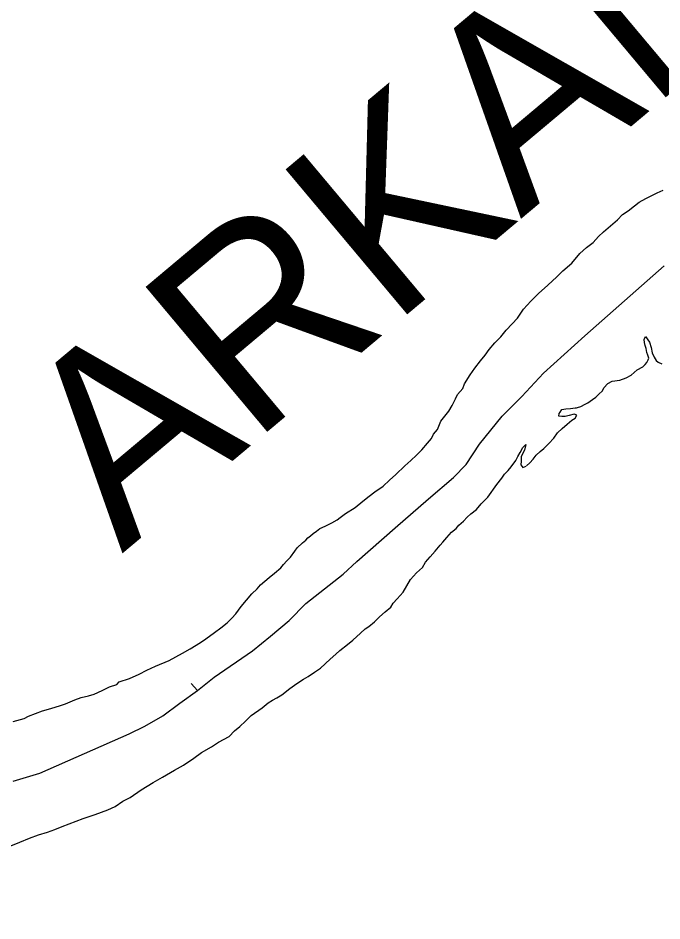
# Model space of a CAD drawing. Extents: x -939622 to -934245, y 1383184 to 1385301.
# Drawn here: x -936375.58 to -936369.11, y 1384560.75 to 1384569.82 of the extents above; entities that cross this region are included whole.
import ezdxf

# ---------------------------------------------------------------- set-up
doc = ezdxf.new("R2010")
doc.units = 0
for name, color, linetype in [('Level 2', 7, 'Continuous'), ('Level 27', 7, 'Continuous'), ('Level 9', 7, 'Continuous')]:
    doc.layers.add(name, color=color, linetype=linetype)

msp = doc.modelspace()

# ---------------------------------------------------------------- linework, layer by layer
at = {"layer": 'Level 2'}
for points in [[(-936373.9585, 1384562.9421), (-936373.7798, 1384563.0699), (-936373.6132, 1384563.2036), (-936373.226, 1384563.4655), (-936373.0476, 1384563.6143), (-936372.8602, 1384563.7722), (-936372.691, 1384563.9419), (-936372.5035, 1384564.0908), (-936372.3161, 1384564.2367), (-936372.1794, 1384564.3641), (-936371.7959, 1384564.704), (-936371.4599, 1384564.9924), (-936371.2072, 1384565.208), (-936371.0795, 1384565.3383), (-936370.9466, 1384565.5438), (-936370.7185, 1384565.8222), (-936370.5225, 1384566.0222), (-936370.3029, 1384566.2554), (-936369.8898, 1384566.6317), (-936369.0931, 1384567.3328)], [(-936373.8441, 1384563.1393), (-936373.7798, 1384563.0699), (-936373.6132, 1384563.2036), (-936373.226, 1384563.4655), (-936373.0476, 1384563.6143), (-936372.8602, 1384563.7722), (-936372.691, 1384563.9419), (-936372.5035, 1384564.0908), (-936372.3161, 1384564.2367), (-936372.1794, 1384564.3641), (-936371.7959, 1384564.704), (-936371.4599, 1384564.9924), (-936371.2072, 1384565.208), (-936371.0795, 1384565.3383), (-936370.9466, 1384565.5438), (-936370.7185, 1384565.8222), (-936370.5225, 1384566.0222), (-936370.3029, 1384566.2554), (-936369.8898, 1384566.6317), (-936369.0931, 1384567.3328)], [(-936375.6328, 1384562.1576), (-936375.3637, 1384562.2382), (-936374.4652, 1384562.6341), (-936374.31, 1384562.7106), (-936374.1281, 1384562.8144), (-936373.9585, 1384562.9421)], [(-936375.6328, 1384562.1576), (-936375.3637, 1384562.2382), (-936374.4652, 1384562.6341), (-936374.31, 1384562.7106), (-936374.1281, 1384562.8144), (-936373.9585, 1384562.9421)]]:
    msp.add_lwpolyline(points, dxfattribs=at)
at = {"layer": 'Level 27'}
msp.add_ellipse((-936376.4636, 1384558.8699), major_axis=(0, 1.98), ratio=0.999998, dxfattribs=at)
at = {"layer": 'Level 9'}
for points in [[(-936369.5108, 1384567.8481), (-936369.4543, 1384567.8877), (-936369.3888, 1384567.9364), (-936369.3443, 1384567.9729), (-936369.2757, 1384568.0096), (-936369.237, 1384568.031), (-936369.1625, 1384568.0678), (-936369.1028, 1384568.0925)], [(-936369.5108, 1384567.8481), (-936369.4543, 1384567.8877), (-936369.3888, 1384567.9364), (-936369.3443, 1384567.9729), (-936369.2757, 1384568.0096), (-936369.237, 1384568.031), (-936369.1625, 1384568.0678), (-936369.1028, 1384568.0925)], [(-936375.5209, 1384562.7875), (-936375.4792, 1384562.8119), (-936375.3359, 1384562.8644), (-936375.2522, 1384562.8893), (-936375.1566, 1384562.9173), (-936375.1058, 1384562.9358), (-936375.0134, 1384562.9758), (-936374.9477, 1384562.9975), (-936374.8759, 1384563.0163), (-936374.8191, 1384563.0318), (-936374.7386, 1384563.0687), (-936374.6641, 1384563.1055), (-936374.5894, 1384563.1303), (-936374.5657, 1384563.1545), (-936374.4641, 1384563.1886), (-936374.3657, 1384563.2316), (-936374.2882, 1384563.2715), (-936374.2017, 1384563.3114), (-936374.0644, 1384563.3698), (-936373.9303, 1384563.4433), (-936373.8529, 1384563.4861), (-936373.7487, 1384563.5502), (-936373.6951, 1384563.5868), (-936373.6088, 1384563.6507), (-936373.5464, 1384563.6994), (-936373.481, 1384563.7481), (-936373.4365, 1384563.7936), (-936373.395, 1384563.8391), (-936373.3418, 1384563.9117), (-936373.2886, 1384563.9753), (-936373.2353, 1384564.0389), (-936373.1819, 1384564.0904), (-936373.1463, 1384564.1298), (-936373.0602, 1384564.2028), (-936373.0067, 1384564.2484), (-936372.9443, 1384564.3), (-936372.9147, 1384564.3334), (-936372.8821, 1384564.3697), (-936372.8465, 1384564.4091), (-936372.8022, 1384564.4666), (-936372.7786, 1384564.5029), (-936372.7251, 1384564.5515), (-936372.6925, 1384564.5789), (-936372.6717, 1384564.6031), (-936372.645, 1384564.6214), (-936372.6182, 1384564.6457), (-936372.5855, 1384564.67), (-936372.5498, 1384564.6944), (-936372.4961, 1384564.719), (-936372.4305, 1384564.7527), (-936372.3769, 1384564.7832), (-936372.3472, 1384564.8046), (-936372.2937, 1384564.8472), (-936372.1954, 1384564.9082), (-936372.1181, 1384564.969), (-936372.0557, 1384565.0207), (-936371.9992, 1384565.0633), (-936371.9159, 1384565.1212), (-936371.8506, 1384565.182), (-936371.7882, 1384565.2366), (-936371.6963, 1384565.3247), (-936371.6369, 1384565.3793), (-936371.5805, 1384565.4309), (-936371.5271, 1384565.4855), (-936371.4709, 1384565.5521), (-936371.4294, 1384565.6006), (-936371.4089, 1384565.6429), (-936371.3704, 1384565.6913), (-936371.3353, 1384565.7727), (-936371.2969, 1384565.8241), (-936371.2555, 1384565.8756), (-936371.2231, 1384565.93), (-936371.1878, 1384565.9964), (-936371.1673, 1384566.0417), (-936371.114, 1384566.1023), (-936371.0994, 1384566.1474), (-936371.0404, 1384566.2381), (-936370.9932, 1384566.3047), (-936370.937, 1384566.3803), (-936370.8897, 1384566.4378), (-936370.8513, 1384566.4923), (-936370.7921, 1384566.5619), (-936370.7327, 1384566.6196), (-936370.6795, 1384566.6892), (-936370.6202, 1384566.7528), (-936370.5669, 1384566.8074), (-936370.5049, 1384566.8981), (-936370.4308, 1384566.98), (-936370.3537, 1384567.0558), (-936370.2617, 1384567.1408), (-936370.1696, 1384567.2228), (-936370.1103, 1384567.2835), (-936370.0182, 1384567.3595), (-936369.9383, 1384567.4564), (-936369.873, 1384567.5171), (-936369.8046, 1384567.5689), (-936369.7513, 1384567.6295), (-936369.7008, 1384567.675), (-936369.6295, 1384567.7358), (-936369.5612, 1384567.7965), (-936369.5108, 1384567.8481)], [(-936375.5209, 1384562.7875), (-936375.4792, 1384562.8119), (-936375.3359, 1384562.8644), (-936375.2522, 1384562.8893), (-936375.1566, 1384562.9173), (-936375.1058, 1384562.9358), (-936375.0134, 1384562.9758), (-936374.9477, 1384562.9975), (-936374.8759, 1384563.0163), (-936374.8191, 1384563.0318), (-936374.7386, 1384563.0687), (-936374.6641, 1384563.1055), (-936374.5894, 1384563.1303), (-936374.5657, 1384563.1545), (-936374.4641, 1384563.1886), (-936374.3657, 1384563.2316), (-936374.2882, 1384563.2715), (-936374.2017, 1384563.3114), (-936374.0644, 1384563.3698), (-936373.9303, 1384563.4433), (-936373.8529, 1384563.4861), (-936373.7487, 1384563.5502), (-936373.6951, 1384563.5868), (-936373.6088, 1384563.6507), (-936373.5464, 1384563.6994), (-936373.481, 1384563.7481), (-936373.4365, 1384563.7936), (-936373.395, 1384563.8391), (-936373.3418, 1384563.9117), (-936373.2886, 1384563.9753), (-936373.2353, 1384564.0389), (-936373.1819, 1384564.0904), (-936373.1463, 1384564.1298), (-936373.0602, 1384564.2028), (-936373.0067, 1384564.2484), (-936372.9443, 1384564.3), (-936372.9147, 1384564.3334), (-936372.8821, 1384564.3697), (-936372.8465, 1384564.4091), (-936372.8022, 1384564.4666), (-936372.7786, 1384564.5029), (-936372.7251, 1384564.5515), (-936372.6925, 1384564.5789), (-936372.6717, 1384564.6031), (-936372.645, 1384564.6214), (-936372.6182, 1384564.6457), (-936372.5855, 1384564.67), (-936372.5498, 1384564.6944), (-936372.4961, 1384564.719), (-936372.4305, 1384564.7527), (-936372.3769, 1384564.7832), (-936372.3472, 1384564.8046), (-936372.2937, 1384564.8472), (-936372.1954, 1384564.9082), (-936372.1181, 1384564.969), (-936372.0557, 1384565.0207), (-936371.9992, 1384565.0633), (-936371.9159, 1384565.1212), (-936371.8506, 1384565.182), (-936371.7882, 1384565.2366), (-936371.6963, 1384565.3247), (-936371.6369, 1384565.3793), (-936371.5805, 1384565.4309), (-936371.5271, 1384565.4855), (-936371.4709, 1384565.5521), (-936371.4294, 1384565.6006), (-936371.4089, 1384565.6429), (-936371.3704, 1384565.6913), (-936371.3353, 1384565.7727), (-936371.2969, 1384565.8241), (-936371.2555, 1384565.8756), (-936371.2231, 1384565.93), (-936371.1878, 1384565.9964), (-936371.1673, 1384566.0417), (-936371.114, 1384566.1023), (-936371.0994, 1384566.1474), (-936371.0404, 1384566.2381), (-936370.9932, 1384566.3047), (-936370.937, 1384566.3803), (-936370.8897, 1384566.4378), (-936370.8513, 1384566.4923), (-936370.7921, 1384566.5619), (-936370.7327, 1384566.6196), (-936370.6795, 1384566.6892), (-936370.6202, 1384566.7528), (-936370.5669, 1384566.8074), (-936370.5049, 1384566.8981), (-936370.4308, 1384566.98), (-936370.3537, 1384567.0558), (-936370.2617, 1384567.1408), (-936370.1696, 1384567.2228), (-936370.1103, 1384567.2835), (-936370.0182, 1384567.3595), (-936369.9383, 1384567.4564), (-936369.873, 1384567.5171), (-936369.8046, 1384567.5689), (-936369.7513, 1384567.6295), (-936369.7008, 1384567.675), (-936369.6295, 1384567.7358), (-936369.5612, 1384567.7965), (-936369.5108, 1384567.8481)], [(-936369.272, 1384566.5024), (-936369.2813, 1384566.5323), (-936369.2906, 1384566.5622), (-936369.294, 1384566.5952), (-936369.2793, 1384566.6224), (-936369.2397, 1384566.5658), (-936369.2212, 1384566.5119), (-936369.2117, 1384566.461), (-936369.1932, 1384566.4161), (-936369.1719, 1384566.3833), (-936369.1537, 1384566.3655), (-936369.1146, 1384566.3509), (-936369.1144, 1384566.3509)], [(-936369.272, 1384566.5024), (-936369.2813, 1384566.5323), (-936369.2906, 1384566.5622), (-936369.294, 1384566.5952), (-936369.2793, 1384566.6224), (-936369.2397, 1384566.5658), (-936369.2212, 1384566.5119), (-936369.2117, 1384566.461), (-936369.1932, 1384566.4161), (-936369.1719, 1384566.3833), (-936369.1537, 1384566.3655), (-936369.1146, 1384566.3509), (-936369.1144, 1384566.3509)], [(-936369.2591, 1384566.375), (-936369.2529, 1384566.3885), (-936369.2471, 1384566.4066), (-936369.2564, 1384566.4365), (-936369.2656, 1384566.4634), (-936369.272, 1384566.5024)], [(-936369.2591, 1384566.375), (-936369.2529, 1384566.3885), (-936369.2471, 1384566.4066), (-936369.2564, 1384566.4365), (-936369.2656, 1384566.4634), (-936369.272, 1384566.5024)], [(-936369.9744, 1384565.9089), (-936369.9617, 1384565.9122), (-936369.9289, 1384565.9216), (-936369.8871, 1384565.943), (-936369.8603, 1384565.9583), (-936369.8127, 1384565.9918), (-936369.777, 1384566.0162), (-936369.7473, 1384566.0435), (-936369.7117, 1384566.0799), (-936369.697, 1384566.1071), (-936369.6585, 1384566.1525), (-936369.6138, 1384566.174), (-936369.539, 1384566.1868), (-936369.4733, 1384566.2085), (-936369.4227, 1384566.236), (-936369.3633, 1384566.2877), (-936369.3066, 1384566.3183), (-936369.2829, 1384566.3425), (-936369.2652, 1384566.3637), (-936369.2591, 1384566.375)], [(-936369.9744, 1384565.9089), (-936369.9617, 1384565.9122), (-936369.9289, 1384565.9216), (-936369.8871, 1384565.943), (-936369.8603, 1384565.9583), (-936369.8127, 1384565.9918), (-936369.777, 1384566.0162), (-936369.7473, 1384566.0435), (-936369.7117, 1384566.0799), (-936369.697, 1384566.1071), (-936369.6585, 1384566.1525), (-936369.6138, 1384566.174), (-936369.539, 1384566.1868), (-936369.4733, 1384566.2085), (-936369.4227, 1384566.236), (-936369.3633, 1384566.2877), (-936369.3066, 1384566.3183), (-936369.2829, 1384566.3425), (-936369.2652, 1384566.3637), (-936369.2591, 1384566.375)], [(-936369.9699, 1384565.8341), (-936369.997, 1384565.8428), (-936370.0448, 1384565.8303), (-936370.0866, 1384565.8209), (-936370.1196, 1384565.8205), (-936370.1496, 1384565.8232), (-936370.1469, 1384565.8503), (-936370.1381, 1384565.8654), (-936370.1203, 1384565.8896), (-936370.0815, 1384565.899), (-936370.0336, 1384565.9025), (-936369.9856, 1384565.906), (-936369.9744, 1384565.9089)], [(-936369.9699, 1384565.8341), (-936369.997, 1384565.8428), (-936370.0448, 1384565.8303), (-936370.0866, 1384565.8209), (-936370.1196, 1384565.8205), (-936370.1496, 1384565.8232), (-936370.1469, 1384565.8503), (-936370.1381, 1384565.8654), (-936370.1203, 1384565.8896), (-936370.0815, 1384565.899), (-936370.0336, 1384565.9025), (-936369.9856, 1384565.906), (-936369.9744, 1384565.9089)], [(-936370.474, 1384565.3246), (-936370.4414, 1384565.3549), (-936370.4088, 1384565.3912), (-936370.3763, 1384565.4336), (-936370.3377, 1384565.47), (-936370.3021, 1384565.5004), (-936370.2516, 1384565.549), (-936370.2013, 1384565.6035), (-936370.1629, 1384565.658), (-936370.1154, 1384565.7005), (-936370.0679, 1384565.743), (-936370.0203, 1384565.7825), (-936369.9846, 1384565.8039), (-936369.9699, 1384565.8341)], [(-936370.474, 1384565.3246), (-936370.4414, 1384565.3549), (-936370.4088, 1384565.3912), (-936370.3763, 1384565.4336), (-936370.3377, 1384565.47), (-936370.3021, 1384565.5004), (-936370.2516, 1384565.549), (-936370.2013, 1384565.6035), (-936370.1629, 1384565.658), (-936370.1154, 1384565.7005), (-936370.0679, 1384565.743), (-936370.0203, 1384565.7825), (-936369.9846, 1384565.8039), (-936369.9699, 1384565.8341)], [(-936370.5824, 1384565.3794), (-936370.579, 1384565.3841), (-936370.5614, 1384565.4173), (-936370.5379, 1384565.4596), (-936370.5114, 1384565.5079), (-936370.4817, 1384565.5382), (-936370.4962, 1384565.484), (-936370.5284, 1384565.4176), (-936370.528, 1384565.3726), (-936370.5306, 1384565.3366), (-936370.5123, 1384565.3097), (-936370.5114, 1384565.31)], [(-936370.5824, 1384565.3794), (-936370.579, 1384565.3841), (-936370.5614, 1384565.4173), (-936370.5379, 1384565.4596), (-936370.5114, 1384565.5079), (-936370.4817, 1384565.5382), (-936370.4962, 1384565.484), (-936370.5284, 1384565.4176), (-936370.528, 1384565.3726), (-936370.5306, 1384565.3366), (-936370.5123, 1384565.3097), (-936370.5114, 1384565.31)], [(-936370.695, 1384565.241), (-936370.6944, 1384565.2418), (-936370.6588, 1384565.2782), (-936370.6293, 1384565.3145), (-936370.5824, 1384565.3794)], [(-936370.695, 1384565.241), (-936370.6944, 1384565.2418), (-936370.6588, 1384565.2782), (-936370.6293, 1384565.3145), (-936370.5824, 1384565.3794)], [(-936370.5123, 1384565.3097), (-936370.4769, 1384565.3219)], [(-936370.5123, 1384565.3097), (-936370.4769, 1384565.3219)], [(-936372.7824, 1384563.1397), (-936372.7139, 1384563.1824), (-936372.6692, 1384563.2099), (-936372.6037, 1384563.2526), (-936372.5442, 1384563.2923), (-936372.4463, 1384563.3833), (-936372.3899, 1384563.435), (-936372.3513, 1384563.4714), (-936372.274, 1384563.5322), (-936372.2205, 1384563.5748), (-936372.1433, 1384563.6447), (-936372.0958, 1384563.6872), (-936372.0601, 1384563.7116), (-936372.0036, 1384563.7572), (-936371.9502, 1384563.8088), (-936371.8938, 1384563.8574), (-936371.8373, 1384563.906), (-936371.8138, 1384563.9453), (-936371.7753, 1384563.9907), (-936371.713, 1384564.0574), (-936371.6394, 1384564.1843), (-936371.5802, 1384564.2509), (-936371.5208, 1384564.3056), (-936371.4884, 1384564.3569), (-936371.444, 1384564.4114), (-936371.3937, 1384564.469), (-936371.3433, 1384564.5266), (-936371.3167, 1384564.5599), (-936371.2752, 1384564.6053), (-936371.2278, 1384564.6599), (-936371.1802, 1384564.6964), (-936371.1536, 1384564.7297), (-936371.1091, 1384564.7692), (-936371.0705, 1384564.8086), (-936371.0349, 1384564.842), (-936370.9784, 1384564.8876), (-936370.9311, 1384564.9421), (-936370.8628, 1384565.0089), (-936370.7743, 1384565.1389), (-936370.724, 1384565.1995), (-936370.695, 1384565.241)], [(-936372.7824, 1384563.1397), (-936372.7139, 1384563.1824), (-936372.6692, 1384563.2099), (-936372.6037, 1384563.2526), (-936372.5442, 1384563.2923), (-936372.4463, 1384563.3833), (-936372.3899, 1384563.435), (-936372.3513, 1384563.4714), (-936372.274, 1384563.5322), (-936372.2205, 1384563.5748), (-936372.1433, 1384563.6447), (-936372.0958, 1384563.6872), (-936372.0601, 1384563.7116), (-936372.0036, 1384563.7572), (-936371.9502, 1384563.8088), (-936371.8938, 1384563.8574), (-936371.8373, 1384563.906), (-936371.8138, 1384563.9453), (-936371.7753, 1384563.9907), (-936371.713, 1384564.0574), (-936371.6394, 1384564.1843), (-936371.5802, 1384564.2509), (-936371.5208, 1384564.3056), (-936371.4884, 1384564.3569), (-936371.444, 1384564.4114), (-936371.3937, 1384564.469), (-936371.3433, 1384564.5266), (-936371.3167, 1384564.5599), (-936371.2752, 1384564.6053), (-936371.2278, 1384564.6599), (-936371.1802, 1384564.6964), (-936371.1536, 1384564.7297), (-936371.1091, 1384564.7692), (-936371.0705, 1384564.8086), (-936371.0349, 1384564.842), (-936370.9784, 1384564.8876), (-936370.9311, 1384564.9421), (-936370.8628, 1384565.0089), (-936370.7743, 1384565.1389), (-936370.724, 1384565.1995), (-936370.695, 1384565.241)], [(-936375.6723, 1384561.5008), (-936375.5649, 1384561.547), (-936375.4694, 1384561.584), (-936375.3768, 1384561.618), (-936375.2872, 1384561.6459), (-936375.2126, 1384561.6737), (-936375.141, 1384561.7014), (-936374.929, 1384561.7817), (-936374.8096, 1384561.8219), (-936374.6812, 1384561.8713), (-936374.6066, 1384561.9051), (-936374.5292, 1384561.9569), (-936374.4577, 1384561.9937), (-936374.3476, 1384562.0698), (-936374.2255, 1384562.1461), (-936374.1332, 1384562.1981), (-936374.011, 1384562.2684), (-936373.9217, 1384562.3204), (-936373.8175, 1384562.3875), (-936373.7402, 1384562.4454), (-936373.6389, 1384562.5034), (-936373.5704, 1384562.5492), (-936373.4631, 1384562.6073), (-936373.4097, 1384562.6619), (-936373.3563, 1384562.7075), (-936373.2969, 1384562.7591), (-936373.2405, 1384562.8168), (-936373.1304, 1384562.893), (-936373.071, 1384562.9446), (-936373.0264, 1384562.9721), (-936372.9817, 1384562.9966), (-936372.934, 1384563.0241), (-936372.8538, 1384563.0879), (-936372.7824, 1384563.1397)], [(-936375.6723, 1384561.5008), (-936375.5649, 1384561.547), (-936375.4694, 1384561.584), (-936375.3768, 1384561.618), (-936375.2872, 1384561.6459), (-936375.2126, 1384561.6737), (-936375.141, 1384561.7014), (-936374.929, 1384561.7817), (-936374.8096, 1384561.8219), (-936374.6812, 1384561.8713), (-936374.6066, 1384561.9051), (-936374.5292, 1384561.9569), (-936374.4577, 1384561.9937), (-936374.3476, 1384562.0698), (-936374.2255, 1384562.1461), (-936374.1332, 1384562.1981), (-936374.011, 1384562.2684), (-936373.9217, 1384562.3204), (-936373.8175, 1384562.3875), (-936373.7402, 1384562.4454), (-936373.6389, 1384562.5034), (-936373.5704, 1384562.5492), (-936373.4631, 1384562.6073), (-936373.4097, 1384562.6619), (-936373.3563, 1384562.7075), (-936373.2969, 1384562.7591), (-936373.2405, 1384562.8168), (-936373.1304, 1384562.893), (-936373.071, 1384562.9446), (-936373.0264, 1384562.9721), (-936372.9817, 1384562.9966), (-936372.934, 1384563.0241), (-936372.8538, 1384563.0879), (-936372.7824, 1384563.1397)], [(-936375.6314, 1384562.7563), (-936375.5209, 1384562.7875)], [(-936375.6314, 1384562.7563), (-936375.5209, 1384562.7875)]]:
    msp.add_lwpolyline(points, dxfattribs=at)

# ---------------------------------------------------------------- texts
msp.add_text('ARKANSAS', height=1.9008, rotation=40, dxfattribs=at).set_placement((-936374.5379, 1384564.4424))

doc.saveas('drawing.dxf')
